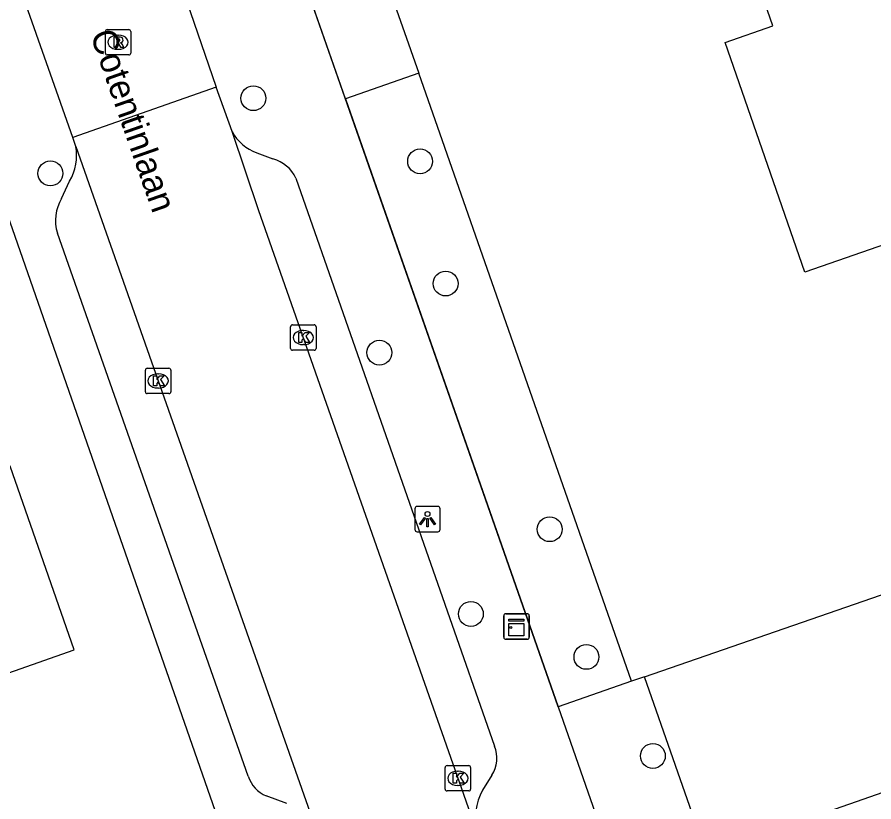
# Model space of a CAD drawing. Extents: x 158474 to 159560, y 388525 to 389605.
# Drawn here: x 158893.76 to 158927.46, y 389004.14 to 389035.01 of the extents above; entities that cross this region are included whole.
import ezdxf

# ---------------------------------------------------------------- set-up
doc = ezdxf.new("R2010")
doc.units = 0
for name, color, linetype in [('IMGEO_Boom', 7, 'Continuous'), ('IMGEO_Groenvoorziening', 7, 'Continuous'), ('IMGEO_Hek', 7, 'Continuous'), ('IMGEO_Kast', 7, 'Continuous'), ('IMGEO_Kolk', 7, 'Continuous'), ('IMGEO_Lichtpunt', 7, 'Continuous'), ('IMGEO_Openbare_ruimte_label', 7, 'Continuous'), ('IMGEO_Pand', 7, 'Continuous'), ('IMGEO_Pand_vergunning_verleend', 7, 'Continuous'), ('IMGEO_Parkeervlak_open', 7, 'Continuous'), ('IMGEO_Rijbaan_lokaal_open', 7, 'Continuous'), ('IMGEO_Rioolput', 7, 'Continuous'), ('IMGEO_Voetpad_open', 7, 'Continuous')]:
    doc.layers.add(name, color=color, linetype=linetype)

msp = doc.modelspace()

# ---------------------------------------------------------------- linework, layer by layer
at = {"layer": 'IMGEO_Boom'}
for centre in [(158903.054, 389031.822), (158909.611, 389029.337), (158895.07, 389028.864), (158910.615, 389024.53), (158908.01, 389021.81), (158914.709, 389014.863), (158911.608, 389011.53), (158916.154, 389009.84), (158918.766, 389005.943)]:
    msp.add_circle(centre, 0.489, dxfattribs=at)
at = {"layer": 'IMGEO_Groenvoorziening'}
msp.add_lwpolyline([(158918.44, 389009.061), (158917.921, 389008.881), (158909.555, 389032.805)], dxfattribs=at)
at = {"layer": 'IMGEO_Hek'}
for points in [[(158917.921, 389008.881), (158915.039, 389007.876), (158896.162, 389061.862)], [(158918.44, 389009.061), (158941.853, 389017.161), (158943.711, 389011.826), (158945.956, 389010.85)]]:
    msp.add_lwpolyline(points, dxfattribs=at)
at = {"layer": 'IMGEO_Kast'}
for p, q in [((158912.977, 389011.536), (158913.818, 389011.536)), ((158913.818, 389011.536), (158912.977, 389011.536)), ((158912.902, 389010.611), (158912.902, 389011.452)), ((158912.902, 389011.452), (158912.902, 389010.611)), ((158913.902, 389011.461), (158913.902, 389010.62)), ((158913.902, 389010.62), (158913.902, 389011.461)), ((158913.827, 389010.536), (158912.986, 389010.536)), ((158912.986, 389010.536), (158913.827, 389010.536))]:
    msp.add_line(p, q, dxfattribs=at)
for points in [[(158913.097, 389011.326), (158913.697, 389011.326), (158913.697, 389011.241), (158913.097, 389011.241), (158913.097, 389011.326)], [(158913.097, 389011.151), (158913.697, 389011.151), (158913.697, 389010.662), (158913.097, 389010.662), (158913.097, 389011.151)]]:
    msp.add_lwpolyline(points, dxfattribs=at)
msp.add_circle((158913.181, 389011), 0.0377, dxfattribs=at)
for centre, start, end in [((158912.98, 389011.458), 92.4484, 184.2845), ((158912.98, 389011.458), 92.4484, 184.2845), ((158913.824, 389011.458), 2.4484, 94.2845), ((158913.824, 389011.458), 2.4484, 94.2845), ((158912.98, 389010.614), 182.4484, 274.2845), ((158912.98, 389010.614), 182.4484, 274.2845), ((158913.824, 389010.614), 272.4484, 4.2845), ((158913.824, 389010.614), 272.4484, 4.2845)]:
    msp.add_arc(centre, 0.0779, start, end, dxfattribs=at)
at = {"layer": 'IMGEO_Kolk'}
for p, q in [((158904.519, 389021.979), (158904.519, 389022.831)), ((158904.594, 389022.905), (158905.446, 389022.905)), ((158905.007, 389022.685), (158905.032, 389022.685)), ((158905.52, 389022.831), (158905.52, 389021.979)), ((158905.03, 389022.125), (158905.005, 389022.125)), ((158905.446, 389021.905), (158904.594, 389021.905)), ((158898.806, 389020.273), (158898.806, 389021.125)), ((158898.881, 389021.199), (158899.733, 389021.199)), ((158899.294, 389020.979), (158899.319, 389020.979)), ((158899.807, 389021.125), (158899.807, 389020.273)), ((158899.317, 389020.419), (158899.292, 389020.419)), ((158899.733, 389020.199), (158898.881, 389020.199)), ((158910.596, 389004.639), (158910.596, 389005.491)), ((158910.671, 389005.565), (158911.523, 389005.565)), ((158911.597, 389005.491), (158911.597, 389004.639)), ((158911.084, 389005.345), (158911.109, 389005.345)), ((158911.107, 389004.785), (158911.082, 389004.785)), ((158911.523, 389004.565), (158910.671, 389004.565))]:
    msp.add_line(p, q, dxfattribs=at)
for points in [[(158904.519, 389021.979), (158904.519, 389022.831)], [(158904.594, 389022.905), (158905.446, 389022.905)], [(158905.52, 389022.831), (158905.52, 389021.979)], [(158904.84, 389022.605), (158904.963, 389022.605), (158904.963, 389022.454), (158905.093, 389022.605), (158905.257, 389022.605), (158905.111, 389022.454), (158905.264, 389022.205), (158905.112, 389022.205), (158905.027, 389022.369), (158904.963, 389022.302), (158904.963, 389022.205), (158904.84, 389022.205), (158904.84, 389022.605)], [(158905.446, 389021.905), (158904.594, 389021.905)], [(158898.806, 389020.273), (158898.806, 389021.125)], [(158898.881, 389021.199), (158899.733, 389021.199)], [(158899.807, 389021.125), (158899.807, 389020.273)], [(158899.127, 389020.899), (158899.25, 389020.899), (158899.25, 389020.748), (158899.38, 389020.899), (158899.544, 389020.899), (158899.398, 389020.748), (158899.551, 389020.499), (158899.399, 389020.499), (158899.314, 389020.663), (158899.25, 389020.596), (158899.25, 389020.499), (158899.127, 389020.499), (158899.127, 389020.899)], [(158899.733, 389020.199), (158898.881, 389020.199)], [(158910.596, 389004.639), (158910.596, 389005.491)], [(158910.671, 389005.565), (158911.523, 389005.565)], [(158911.597, 389005.491), (158911.597, 389004.639)], [(158910.917, 389005.265), (158911.04, 389005.265), (158911.04, 389005.114), (158911.17, 389005.265), (158911.334, 389005.265), (158911.188, 389005.114), (158911.341, 389004.865), (158911.189, 389004.865), (158911.104, 389005.029), (158911.04, 389004.962), (158911.04, 389004.865), (158910.917, 389004.865), (158910.917, 389005.265)], [(158911.523, 389004.565), (158910.671, 389004.565)]]:
    msp.add_lwpolyline(points, dxfattribs=at)
for centre, start, end in [((158904.596, 389022.829), 91.552, 178.448), ((158904.596, 389022.829), 91.552, 178.448), ((158905.444, 389022.829), 1.552, 88.448), ((158905.444, 389022.829), 1.552, 88.448), ((158904.596, 389021.981), 181.552, 268.448), ((158904.596, 389021.981), 181.552, 268.448), ((158905.444, 389021.981), 271.552, 358.448), ((158905.444, 389021.981), 271.552, 358.448), ((158898.883, 389021.123), 91.552, 178.448), ((158898.883, 389021.123), 91.552, 178.448), ((158899.731, 389021.123), 1.552, 88.448), ((158899.731, 389021.123), 1.552, 88.448), ((158898.883, 389020.275), 181.552, 268.448), ((158898.883, 389020.275), 181.552, 268.448), ((158899.731, 389020.275), 271.552, 358.448), ((158899.731, 389020.275), 271.552, 358.448), ((158910.673, 389005.489), 91.552, 178.448), ((158910.673, 389005.489), 91.552, 178.448), ((158911.521, 389005.489), 1.552, 88.448), ((158911.521, 389005.489), 1.552, 88.448), ((158910.673, 389004.641), 181.552, 268.448), ((158910.673, 389004.641), 181.552, 268.448), ((158911.521, 389004.641), 271.552, 358.448), ((158911.521, 389004.641), 271.552, 358.448)]:
    msp.add_arc(centre, 0.0765, start, end, dxfattribs=at)
for centre, major_axis, ratio, start_param, end_param in [((158905.006, 389022.405), (-0.387, 0.002), 0.722429, 4.712389, 7.853982), ((158905.031, 389022.405), (-0.39, 0.002), 0.717154, 1.570796, 4.712389), ((158899.293, 389020.699), (-0.387, 0.002), 0.722429, 4.712389, 7.853982), ((158899.318, 389020.699), (-0.39, 0.002), 0.717154, 1.570796, 4.712389), ((158911.083, 389005.065), (-0.387, 0.002), 0.722429, 4.712389, 7.853982), ((158911.108, 389005.065), (-0.39, 0.002), 0.717154, 1.570796, 4.712389)]:
    msp.add_ellipse(centre, major_axis=major_axis, ratio=ratio, start_param=start_param, end_param=end_param, dxfattribs=at)
at = {"layer": 'IMGEO_Lichtpunt'}
for p, q in [((158909.404, 389015.664), (158909.404, 389014.857)), ((158909.404, 389015.664), (158909.404, 389014.857)), ((158910.306, 389015.759), (158909.498, 389015.759)), ((158910.306, 389015.759), (158909.498, 389015.759)), ((158910.4, 389014.857), (158910.4, 389015.664)), ((158910.4, 389014.857), (158910.4, 389015.664)), ((158909.498, 389014.763), (158910.306, 389014.763)), ((158909.498, 389014.763), (158910.306, 389014.763))]:
    msp.add_line(p, q, dxfattribs=at)
for points in [[(158909.778, 389015.328), (158909.817, 389015.3), (158909.629, 389015.038), (158909.591, 389015.065), (158909.778, 389015.328)], [(158909.88, 389015.28), (158909.927, 389015.28), (158909.927, 389014.958), (158909.88, 389014.958), (158909.88, 389015.28)], [(158909.99, 389015.3), (158910.028, 389015.327), (158910.215, 389015.065), (158910.176, 389015.037), (158909.99, 389015.3)]]:
    msp.add_lwpolyline(points, dxfattribs=at)
msp.add_circle((158909.903, 389015.462), 0.0994, dxfattribs=at)
for centre, start, end in [((158909.498, 389015.664), 90, 180), ((158909.498, 389015.664), 90, 180), ((158910.306, 389015.664), 0, 90), ((158910.306, 389015.664), 0, 90), ((158909.498, 389014.857), 180, 270), ((158909.498, 389014.857), 180, 270), ((158910.306, 389014.857), 270, 0), ((158910.306, 389014.857), 270, 360)]:
    msp.add_arc(centre, 0.0946, start, end, dxfattribs=at)
at = {"layer": 'IMGEO_Pand'}
msp.add_lwpolyline([(158891.14, 389004.206), (158891.716, 389007.178), (158892.008, 389008.72), (158896.008, 389010.117), (158893.483, 389017.343), (158892.166, 389016.883)], dxfattribs=at)
at = {"layer": 'IMGEO_Pand_vergunning_verleend'}
msp.add_lwpolyline([(158912.257, 389060.988), (158942.976, 389071.656), (158955.727, 389035.742), (158924.744, 389024.981), (158921.608, 389034.013), (158923.491, 389034.667), (158918.218, 389049.85), (158916.351, 389049.201), (158912.257, 389060.988)], dxfattribs=at)
at = {"layer": 'IMGEO_Parkeervlak_open'}
for points in [[(158918.44, 389009.061), (158941.853, 389017.161), (158943.711, 389011.826), (158945.956, 389010.85)], [(158920.882, 389002.077), (158918.44, 389009.061)]]:
    msp.add_lwpolyline(points, dxfattribs=at)
at = {"layer": 'IMGEO_Rijbaan_lokaal_open'}
for points in [[(158899.71, 389037.706), (158900.416, 389035.646), (158901.59, 389032.251)], [(158895.95, 389030.273), (158894.04, 389035.718)], [(158901.59, 389032.251), (158895.95, 389030.273)], [(158902.213, 389030.512), (158901.59, 389032.251)], [(158911.856, 389002.925), (158903.273, 389027.386), (158902.213, 389030.512)], [(158896.072, 389029.924), (158895.95, 389030.273)], [(158896.072, 389029.924), (158898.874, 389021.934), (158905.534, 389002.997)]]:
    msp.add_lwpolyline(points, dxfattribs=at)
at = {"layer": 'IMGEO_Rioolput'}
for p, q in [((158897.231, 389033.598), (158897.231, 389034.45)), ((158897.306, 389034.524), (158898.158, 389034.524)), ((158898.232, 389034.45), (158898.232, 389033.598)), ((158897.719, 389034.304), (158897.744, 389034.304)), ((158898.158, 389033.524), (158897.306, 389033.524)), ((158897.742, 389033.744), (158897.717, 389033.744))]:
    msp.add_line(p, q, dxfattribs=at)
for points in [[(158897.231, 389033.598), (158897.231, 389034.45)], [(158897.306, 389034.524), (158898.158, 389034.524)], [(158898.232, 389034.45), (158898.232, 389033.598)], [(158897.82, 389034.222), (158897.568, 389034.224), (158897.568, 389033.824)], [(158897.746, 389034.143), (158897.692, 389034.143), (158897.692, 389034.062)], [(158897.568, 389033.824), (158897.692, 389033.824), (158897.692, 389033.986), (158897.703, 389033.986)], [(158897.692, 389034.062), (158897.744, 389034.062)], [(158897.75, 389033.957), (158897.821, 389033.824), (158897.961, 389033.824), (158897.896, 389033.95)], [(158898.158, 389033.524), (158897.306, 389033.524)]]:
    msp.add_lwpolyline(points, dxfattribs=at)
for centre, radius, start, end in [((158897.308, 389034.448), 0.0765, 91.552, 178.448), ((158897.308, 389034.448), 0.0765, 91.552, 178.448), ((158898.156, 389034.448), 0.0765, 1.552, 88.448), ((158898.156, 389034.448), 0.0765, 1.552, 88.448), ((158897.752, 389034.047), 0.0964, 77.0061, 93.1865), ((158897.766, 389034.104), 0.0378, 276.6634, 79.6772), ((158897.819, 389034.112), 0.109, 350.3612, 89.416), ((158897.817, 389034.112), 0.112, 277.5842, 350.9817), ((158897.702, 389033.933), 0.0533, 26.0293, 88.6989), ((158897.728, 389034.251), 0.19, 274.7715, 282.9687), ((158897.801, 389033.897), 0.108, 29.5134, 73.7905), ((158897.308, 389033.6), 0.0765, 181.552, 268.448), ((158897.308, 389033.6), 0.0765, 181.552, 268.448), ((158898.156, 389033.6), 0.0765, 271.552, 358.448), ((158898.156, 389033.6), 0.0765, 271.552, 358.448)]:
    msp.add_arc(centre, radius, start, end, dxfattribs=at)
for centre, major_axis, ratio, start_param, end_param in [((158897.718, 389034.024), (-0.387, 0.002), 0.722429, 4.712389, 7.853982), ((158897.743, 389034.024), (-0.39, 0.002), 0.717154, 1.570796, 4.712389)]:
    msp.add_ellipse(centre, major_axis=major_axis, ratio=ratio, start_param=start_param, end_param=end_param, dxfattribs=at)
at = {"layer": 'IMGEO_Voetpad_open'}
for points in [[(158904.678, 389037.508), (158907.559, 389038.515), (158909.555, 389032.805)], [(158906.675, 389031.798), (158904.678, 389037.508)], [(158909.555, 389032.805), (158906.675, 389031.798)], [(158906.675, 389031.798), (158915.039, 389007.876), (158917.483, 389000.888), (158920.882, 389002.077)], [(158892.343, 389030.156), (158902.86, 389000), (158900.808, 388995.343), (158880.758, 388979.06)], [(158903.189, 389029.676), (158903.824, 389029.436)], [(158895.508, 389027.874), (158895.825, 389028.56)], [(158904.727, 389028.675), (158912.536, 389006.325)], [(158902.848, 389005.142), (158895.346, 389026.515)], [(158945.956, 389010.85), (158920.882, 389002.077)], [(158912.436, 389005.182), (158912.069, 389004.597)], [(158904.374, 389004.065), (158903.56, 389004.368)]]:
    msp.add_lwpolyline(points, dxfattribs=at)
for centre, radius, start, end in [((158903.756, 389031.325), 1.744, 207.8006, 251.0355), ((158894.044, 389029.587), 2.056, 330.035, 9.4366), ((158903.443, 389028.067), 1.421, 25.3247, 74.4305), ((158896.935, 389027.015), 1.666, 148.9474, 197.4568), ((158911.372, 389005.851), 1.257, 327.8423, 22.1577), ((158904.061, 389005.543), 1.278, 198.3096, 246.9121), ((158914.088, 389003.49), 2.303, 151.2723, 194.2078)]:
    msp.add_arc(centre, radius, start, end, dxfattribs=at)

# ---------------------------------------------------------------- texts
at = {"layer": 'IMGEO_Openbare_ruimte_label'}
msp.add_text('Cotentinlaan', height=1, rotation=289.3225, dxfattribs=at).set_placement((158896.623, 389034.331))

doc.saveas('drawing.dxf')
